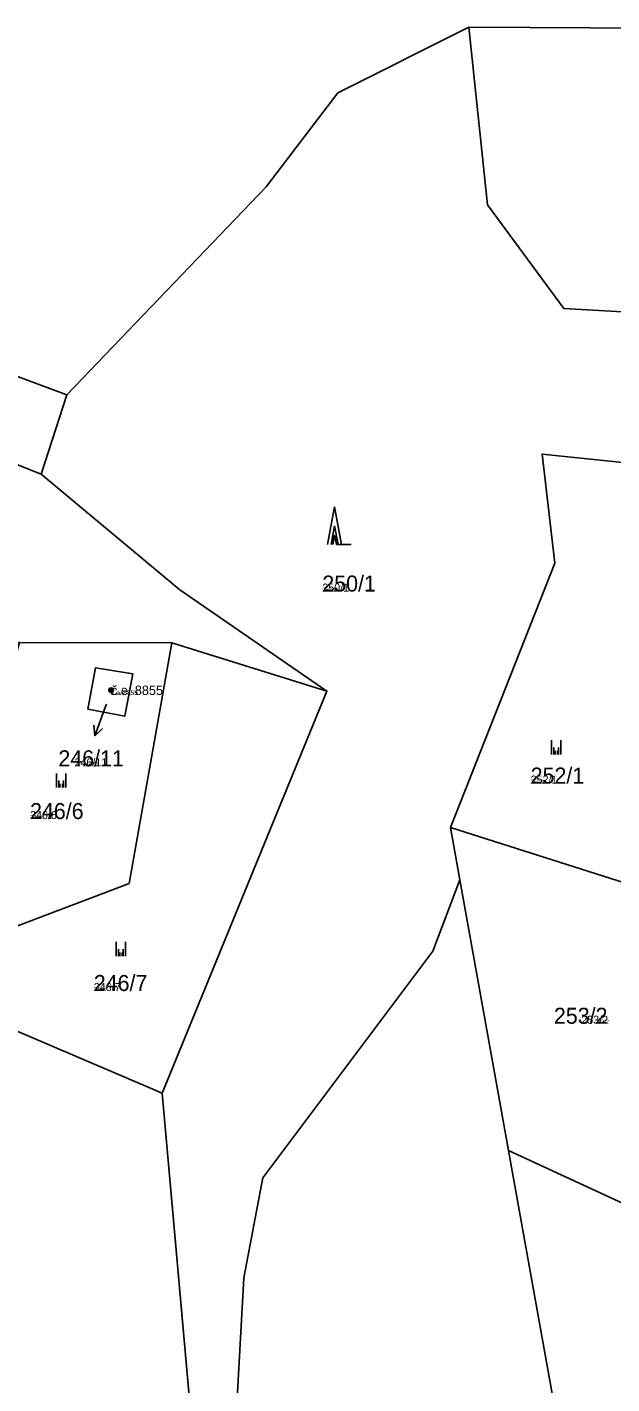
# Model space of a CAD drawing. Extents: x -759873 to -758487, y -975024 to -973516.
# Drawn here: x -759000.3 to -758938.2, y -974680.9 to -974536.7 of the extents above; entities that cross this region are included whole.
import ezdxf

# ---------------------------------------------------------------- set-up
doc = ezdxf.new("R2010")
doc.units = 0
for name, color, linetype in [('KAT_02_hranice parcel', 7, 'Continuous'), ('KAT_03_1000_st čísla parcelní', 7, 'Continuous'), ('KAT_03_1000_čísla parcelní', 7, 'Continuous'), ('KAT_03_1000_čísla popisná', 7, 'Continuous'), ('KAT_03_250_st čísla parcelní', 7, 'Continuous'), ('KAT_03_250_čísla parcelní', 7, 'Continuous'), ('KAT_03_250_čísla popisná', 7, 'Continuous'), ('KAT_03_500_st čísla parcelní', 7, 'Continuous'), ('KAT_03_500_čísla parcelní', 7, 'Continuous'), ('KAT_03_500_čísla popisná', 7, 'Continuous'), ('KAT_05_1000_značky kultur', 7, 'Continuous'), ('KAT_05_250_značky kultur', 7, 'Continuous'), ('KAT_05_500_značky kultur', 7, 'Continuous'), ('KAT_07_1000_značky budov', 7, 'Continuous'), ('KAT_07_250_značky budov', 7, 'Continuous'), ('KAT_07_500_značky budov', 7, 'Continuous'), ('KAT_12_pomocná šipka', 7, 'Continuous'), ('KAT_14_plocha_budovy', 7, 'Continuous'), ('KAT_14_plocha_pozemek', 7, 'Continuous')]:
    doc.layers.add(name, color=color, linetype=linetype)

msp = doc.modelspace()

# ---------------------------------------------------------------- linework, layer by layer
at = {"layer": 'KAT_02_hranice parcel'}
for p, q in [((-758996.05, -974575.76), (-758998.76, -974584.19)), ((-759001.08, -974602.07), (-758984.89, -974602.12)), ((-758984.89, -974602.12), (-758968.42, -974607.24)), ((-758985.91, -974649.95), (-758968.42, -974607.24)), ((-758955.3, -974621.73), (-758954.3, -974627.31)), ((-758954.3, -974627.31), (-758949.14, -974656.07)), ((-758985.91, -974649.95), (-758981.17, -974703.24))]:
    msp.add_line(p, q, dxfattribs=at)
for points in [[(-758996.05, -974575.76), (-758974.89, -974553.65), (-758967.25, -974543.68), (-758953.35, -974536.7)], [(-758909.19, -974563.8), (-758913.57, -974550.46), (-758924.53, -974539.9), (-758933.95, -974536.82), (-758953.35, -974536.7)], [(-758953.35, -974536.7), (-758951.37, -974555.57), (-758943.27, -974566.59), (-758923.96, -974567.7), (-758909.19, -974563.8)], [(-759037.83, -974556.56), (-759016.55, -974568.17), (-758996.05, -974575.76)], [(-758998.76, -974584.19), (-759020.55, -974575.52), (-759041.97, -974564.24)], [(-758955.3, -974621.73), (-758944.2, -974593.65), (-758945.57, -974582.06), (-758920.93, -974584.62)], [(-758968.42, -974607.24), (-758984.03, -974596.47), (-758998.76, -974584.19)], [(-759010.62, -974635.71), (-758989.44, -974627.68), (-758984.89, -974602.12)], [(-758992.99, -974604.77), (-758989.05, -974605.42), (-758989.89, -974609.91), (-758993.81, -974609.18), (-758992.99, -974604.77)], [(-759072.53, -974622.47), (-759058.27, -974633.29), (-759011.32, -974639.13), (-758985.91, -974649.95)], [(-758955.3, -974621.73), (-758920.45, -974632.82), (-758901.56, -974641.28)], [(-758981.17, -974703.24), (-758978.96, -974700.34), (-758977.26, -974669.6), (-758975.22, -974658.96), (-758957.17, -974634.86), (-758954.3, -974627.31)], [(-758949.14, -974656.07), (-758940.86, -974702.19), (-758933.79, -974733.82), (-758918.15, -974740.92)], [(-758912, -974678.02), (-758924.86, -974667.29), (-758949.14, -974656.07)]]:
    msp.add_lwpolyline(points, dxfattribs=at)
at = {"layer": 'KAT_03_1000_čísla popisná'}
msp.add_circle((-758991.34, -974607.16), 0.25, dxfattribs=at)
at = {"layer": 'KAT_03_250_čísla popisná'}
msp.add_circle((-758991.34, -974607.16), 0.0625, dxfattribs=at)
at = {"layer": 'KAT_03_500_čísla popisná'}
msp.add_circle((-758991.34, -974607.16), 0.125, dxfattribs=at)
at = {"layer": 'KAT_05_1000_značky kultur'}
for p, q in [((-758967.61, -974587.67), (-758968.36, -974591.67)), ((-758966.86, -974591.67), (-758967.61, -974587.67)), ((-758966.86, -974591.67), (-758965.86, -974591.67)), ((-758944.56, -974613.97), (-758944.56, -974612.47)), ((-758943.56, -974613.97), (-758943.56, -974612.47)), ((-758997.15, -974617.49), (-758997.15, -974615.99)), ((-758996.15, -974617.49), (-758996.15, -974615.99)), ((-758990.81, -974635.4), (-758990.81, -974633.9)), ((-758989.81, -974635.4), (-758989.81, -974633.9))]:
    msp.add_line(p, q, dxfattribs=at)
at = {"layer": 'KAT_05_250_značky kultur'}
for p, q in [((-758967.61, -974590.67), (-758967.8, -974591.67)), ((-758967.42, -974591.67), (-758967.61, -974590.67)), ((-758967.42, -974591.67), (-758967.17, -974591.67)), ((-758944.18, -974613.97), (-758944.18, -974613.59)), ((-758943.93, -974613.97), (-758943.93, -974613.59)), ((-758996.77, -974617.49), (-758996.77, -974617.11)), ((-758996.52, -974617.49), (-758996.52, -974617.11)), ((-758990.43, -974635.4), (-758990.43, -974635.03)), ((-758990.18, -974635.4), (-758990.18, -974635.03))]:
    msp.add_line(p, q, dxfattribs=at)
at = {"layer": 'KAT_05_500_značky kultur'}
for p, q in [((-758967.61, -974589.67), (-758967.98, -974591.67)), ((-758967.23, -974591.67), (-758967.61, -974589.67)), ((-758967.23, -974591.67), (-758966.74, -974591.67)), ((-758944.31, -974613.97), (-758944.31, -974613.22)), ((-758943.81, -974613.97), (-758943.81, -974613.22)), ((-758996.9, -974617.49), (-758996.9, -974616.74)), ((-758996.4, -974617.49), (-758996.4, -974616.74)), ((-758990.56, -974635.4), (-758990.56, -974634.65)), ((-758990.06, -974635.4), (-758990.06, -974634.65))]:
    msp.add_line(p, q, dxfattribs=at)
at = {"layer": 'KAT_07_1000_značky budov'}
msp.add_circle((-758991.35, -974607.16), 0.175, dxfattribs=at)
at = {"layer": 'KAT_07_250_značky budov'}
msp.add_circle((-758991.34, -974607.16), 0.0437, dxfattribs=at)
at = {"layer": 'KAT_07_500_značky budov'}
msp.add_circle((-758991.34, -974607.16), 0.0875, dxfattribs=at)
at = {"layer": 'KAT_12_pomocná šipka'}
for p, q in [((-758992.03, -974609.17), (-758993.06, -974611.99)), ((-758991.84, -974608.65), (-758992.03, -974609.17)), ((-758993.06, -974611.99), (-758993.18, -974610.88)), ((-758993.06, -974611.99), (-758992.24, -974611.22))]:
    msp.add_line(p, q, dxfattribs=at)
at = {"layer": 'KAT_14_plocha_budovy'}
msp.add_lwpolyline([(-758993.81, -974609.18), (-758989.89, -974609.91), (-758989.05, -974605.42), (-758992.99, -974604.77)], close=True, dxfattribs=at)
at = {"layer": 'KAT_14_plocha_pozemek'}
for points in [[(-759016.55, -974568.17), (-758996.05, -974575.76), (-758974.89, -974553.65), (-758967.25, -974543.68), (-758953.35, -974536.7), (-758933.95, -974536.82), (-758924.53, -974539.9), (-758913.57, -974550.46), (-758909.19, -974563.8), (-758909.74, -974577.13), (-758876.96, -974589.19), (-758848.43, -974602.4), (-758848.79, -974603.63), (-758855.85, -974627.6), (-758857.61, -974633.6), (-758860.6, -974643.76), (-758867.23, -974646.1), (-758865.59, -974646.87), (-758830.87, -974663.12), (-758829.75, -974663.64), (-758800.69, -974679.14)], [(-758923.96, -974567.7), (-758943.27, -974566.59), (-758951.37, -974555.57), (-758953.35, -974536.7), (-758967.25, -974543.68), (-758974.89, -974553.65), (-758996.05, -974575.76), (-758998.76, -974584.19), (-758984.03, -974596.47), (-758968.42, -974607.24), (-758985.91, -974649.95), (-758981.17, -974703.24)], [(-758978.96, -974700.34), (-758977.26, -974669.6), (-758975.22, -974658.96), (-758957.17, -974634.86), (-758954.3, -974627.31), (-758955.3, -974621.73), (-758944.2, -974593.65), (-758945.57, -974582.06), (-758920.93, -974584.62)], [(-758920.93, -974584.62), (-758945.57, -974582.06), (-758944.2, -974593.65), (-758955.3, -974621.73), (-758920.45, -974632.82)], [(-759031.07, -974704.67), (-758992.76, -974713.32), (-758987.34, -974714.54), (-758985.25, -974709.02), (-758981.17, -974703.24), (-758985.91, -974649.95), (-759011.32, -974639.13)]]:
    msp.add_lwpolyline(points, dxfattribs=at)
for points in [[(-758923.96, -974567.7), (-758909.19, -974563.8), (-758913.57, -974550.46), (-758924.53, -974539.9), (-758933.95, -974536.82), (-758953.35, -974536.7), (-758951.37, -974555.57), (-758943.27, -974566.59)], [(-759039.21, -974559.23), (-759041.97, -974564.24), (-759020.55, -974575.52), (-758998.76, -974584.19), (-758996.05, -974575.76), (-759016.55, -974568.17), (-759037.83, -974556.56)], [(-758968.42, -974607.24), (-758984.03, -974596.47), (-758998.76, -974584.19), (-759020.55, -974575.52), (-759041.97, -974564.24), (-759053.94, -974586.07), (-759037.2, -974592.53), (-759026.41, -974597.05), (-759015.6, -974601.17), (-759012.48, -974602.03), (-759001.08, -974602.07), (-758984.89, -974602.12)], [(-759068.68, -974616.85), (-759072.53, -974622.47), (-759058.27, -974633.29), (-759011.32, -974639.13), (-758985.91, -974649.95), (-758968.42, -974607.24), (-758984.89, -974602.12), (-758989.44, -974627.68), (-759010.62, -974635.71), (-759025.68, -974634.84), (-759039.89, -974629.72), (-759054.75, -974623.47)], [(-758984.89, -974602.12), (-759001.08, -974602.07), (-759010.62, -974635.71), (-758989.44, -974627.68)], [(-758992.99, -974604.77), (-758989.05, -974605.42), (-758989.89, -974609.91), (-758993.81, -974609.18)], [(-758992.99, -974604.77), (-758993.81, -974609.18), (-758989.89, -974609.91), (-758989.05, -974605.42)], [(-758893.55, -974644.86), (-758901.56, -974641.28), (-758920.45, -974632.82), (-758955.3, -974621.73), (-758954.3, -974627.31), (-758949.14, -974656.07), (-758924.86, -974667.29), (-758912, -974678.02)], [(-758958.81, -974770.22), (-758956.2, -974768.34), (-758918.15, -974740.92), (-758933.79, -974733.82), (-758940.86, -974702.19), (-758949.14, -974656.07), (-758954.3, -974627.31), (-758957.17, -974634.86), (-758975.22, -974658.96), (-758977.26, -974669.6), (-758978.96, -974700.34), (-758981.17, -974703.24), (-758985.25, -974709.02), (-758987.34, -974714.54), (-758988.42, -974717.39), (-758989.24, -974720.59), (-758981.85, -974727.37), (-758980.47, -974740.82), (-758971.85, -974761.3), (-758966.22, -974769.01)], [(-758940.86, -974702.19), (-758933.79, -974733.82), (-758918.15, -974740.92), (-758892.74, -974704.7), (-758912, -974678.02), (-758924.86, -974667.29), (-758949.14, -974656.07)]]:
    msp.add_lwpolyline(points, close=True, dxfattribs=at)

# ---------------------------------------------------------------- texts
at = {"layer": 'KAT_03_1000_st čísla parcelní'}
for s, p in [('246/11', (-758996.94, -974615.24)), ('253/2', (-758944.31, -974642.59))]:
    msp.add_text(s, height=1.7, dxfattribs=at).set_placement(p)
at = {"layer": 'KAT_03_1000_čísla parcelní'}
for s, p in [('250/1', (-758968.91, -974596.67)), ('252/1', (-758946.78, -974617.07)), ('246/6', (-758999.95, -974620.84)), ('246/7', (-758993.18, -974639.11))]:
    msp.add_text(s, height=1.7, dxfattribs=at).set_placement(p)
at = {"layer": 'KAT_03_1000_čísla popisná'}
msp.add_text('č.e. 8855', height=1, dxfattribs=at).set_placement((-758991.34, -974607.66))
at = {"layer": 'KAT_03_250_st čísla parcelní'}
for s, p in [('246/11', (-758994.38, -974615.24)), ('253/2', (-758939.94, -974642.59))]:
    msp.add_text(s, height=0.425, dxfattribs=at).set_placement(p)
at = {"layer": 'KAT_03_250_čísla parcelní'}
for s, p in [('250/1', (-758968.91, -974596.67)), ('252/1', (-758946.78, -974617.07)), ('246/6', (-758999.95, -974620.84)), ('246/7', (-758993.18, -974639.11))]:
    msp.add_text(s, height=0.425, dxfattribs=at).set_placement(p)
at = {"layer": 'KAT_03_250_čísla popisná'}
msp.add_text('č.e. 8855', height=0.25, dxfattribs=at).set_placement((-758991.34, -974607.66))
at = {"layer": 'KAT_03_500_st čísla parcelní'}
for s, p in [('246/11', (-758995.23, -974615.24)), ('253/2', (-758941.4, -974642.59))]:
    msp.add_text(s, height=0.85, dxfattribs=at).set_placement(p)
at = {"layer": 'KAT_03_500_čísla parcelní'}
for s, p in [('250/1', (-758968.91, -974596.67)), ('252/1', (-758946.78, -974617.07)), ('246/6', (-758999.95, -974620.84)), ('246/7', (-758993.18, -974639.11))]:
    msp.add_text(s, height=0.85, dxfattribs=at).set_placement(p)
at = {"layer": 'KAT_03_500_čísla popisná'}
msp.add_text('č.e. 8855', height=0.5, dxfattribs=at).set_placement((-758991.34, -974607.66))

doc.saveas('drawing.dxf')
